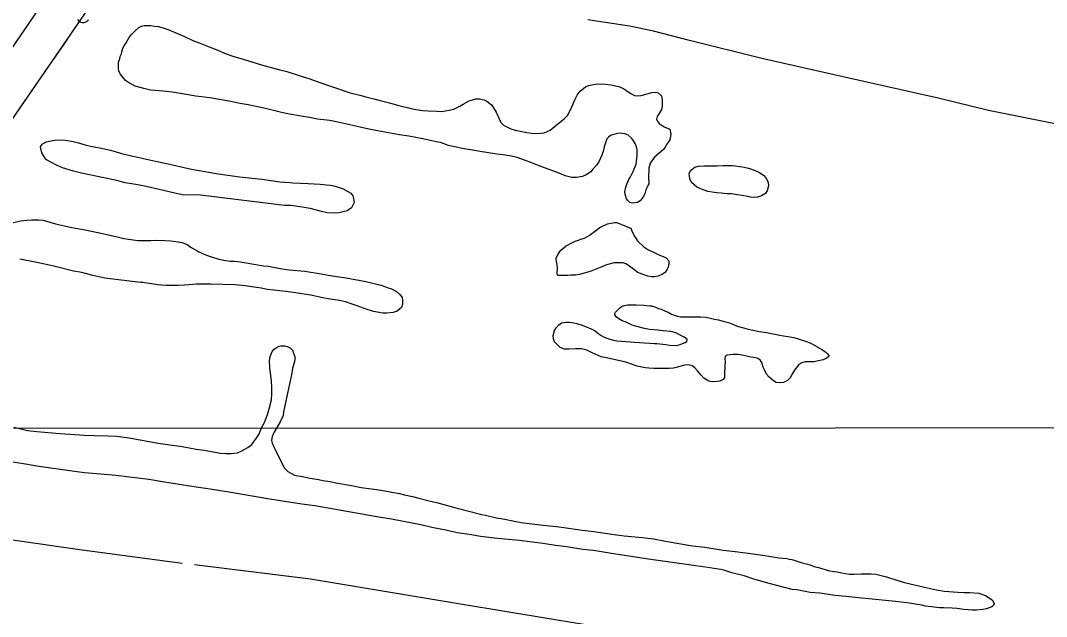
# Model space of a CAD drawing. Extents: x 3297735 to 3335592, y 670436 to 695807.
# Drawn here: x 3302214 to 3303596, y 678589 to 679392 of the extents above; entities that cross this region are included whole.
import ezdxf

# ---------------------------------------------------------------- set-up
doc = ezdxf.new("R2010")
doc.units = 0
for name, color, linetype in [('V-GRID-MAJR', 7, 'Continuous'), ('V-SITE-VEGE', 7, 'Continuous'), ('V-TOPO-SHOR', 7, 'Continuous'), ('V-UTIL-LINE', 7, 'Continuous')]:
    doc.layers.add(name, color=color, linetype=linetype)

msp = doc.modelspace()

# ---------------------------------------------------------------- linework, layer by layer
at = {"layer": 'V-GRID-MAJR'}
msp.add_lwpolyline([(3301860.2, 678842.7), (3303311.9, 678843.6), (3306791, 678845.9), (3310174.4, 678848.5), (3313813, 678851.6), (3318760.4, 678856.5), (3322367.1, 678860.5), (3326388.7, 678865.3), (3330442.3, 678870.6), (3332389.2, 678873.4), (3333397.1, 678874.8)], dxfattribs=at)
at = {"layer": 'V-SITE-VEGE'}
for points in [[(3302667.5, 679249.4), (3302651.6, 679253), (3302641.2, 679255.5), (3302630.5, 679257.5), (3302614, 679259.7), (3302603.3, 679261.7), (3302592, 679263.4), (3302576.1, 679266.4), (3302565.4, 679268.4), (3302550.8, 679272.3), (3302541.5, 679274.5), (3302528.9, 679277), (3302520.3, 679278.9), (3302506.9, 679281.2), (3302497.3, 679283.1), (3302471.5, 679287.9), (3302458, 679289.8), (3302449.7, 679290.4), (3302442.3, 679291.8), (3302418.2, 679295.7), (3302410.5, 679296.6), (3302405.5, 679297.4), (3302395.4, 679298), (3302389, 679298.8), (3302379.7, 679300.8), (3302368.4, 679304.1), (3302359.1, 679308.8), (3302355, 679311.8), (3302347.9, 679320.4), (3302346, 679324.8), (3302345.7, 679327.8), (3302345.7, 679336.3), (3302347.4, 679341), (3302347.9, 679344), (3302349.6, 679347.6), (3302350.2, 679350.3), (3302351.5, 679355), (3302353.5, 679358.5), (3302356, 679362.4), (3302358.7, 679367.3), (3302360.7, 679370.3), (3302363.4, 679373.6), (3302368.1, 679378.6), (3302373.3, 679382.9), (3302376.9, 679384.8), (3302380.5, 679385.7), (3302388.7, 679385.6), (3302394.5, 679384.8), (3302399.4, 679384.2), (3302407.1, 679382.3), (3302413.4, 679380.1), (3302428.3, 679373.4), (3302434.8, 679370.7), (3302446.1, 679365.4), (3302454.6, 679362.4), (3302467.8, 679356.8), (3302477.1, 679353.5), (3302490.6, 679347.4), (3302499.9, 679344.4), (3302513.6, 679340.5), (3302538.3, 679332.8), (3302563.1, 679326.1), (3302572.7, 679323.6), (3302590.5, 679318.1), (3302603.4, 679313.9), (3302612.2, 679310.6), (3302625.9, 679305.6), (3302635.5, 679302.5), (3302658, 679295.1), (3302671, 679292), (3302678.9, 679289.5), (3302689.9, 679286.7), (3302698.1, 679284.8), (3302708.9, 679282), (3302712.4, 679280.9), (3302723.4, 679277.8), (3302739.9, 679274), (3302746.2, 679272.6), (3302755.8, 679271.2), (3302763.2, 679270.6), (3302774.5, 679270.3), (3302781.6, 679269.7), (3302791.5, 679271.6), (3302797.6, 679273.2), (3302805.6, 679277.1), (3302810.2, 679279.8), (3302817.4, 679283.6), (3302819.6, 679284.5), (3302827, 679286.9), (3302832.2, 679286.9), (3302838.3, 679285.5), (3302842.1, 679283.6), (3302848.2, 679278.6), (3302851.2, 679274.8), (3302854.7, 679269), (3302860.7, 679255.2), (3302864.3, 679251.4), (3302867.9, 679249.4), (3302874.5, 679246.4), (3302880.2, 679244.7), (3302896.1, 679241.7)], [(3303044.7, 679291), (3303050.2, 679291.3), (3303054.8, 679292.9), (3303064.2, 679295.6), (3303069.7, 679295.9), (3303073, 679294.8), (3303077.4, 679290.9), (3303078.5, 679286.2), (3303078.4, 679277.4), (3303077.3, 679272.5), (3303073.5, 679265.9), (3303071.5, 679262.9), (3303070.7, 679259.3), (3303071.5, 679257.4), (3303074.2, 679253.5), (3303080.8, 679249.1), (3303088.5, 679245.8), (3303090.1, 679239.8), (3303089.6, 679236.5), (3303088.5, 679231.8), (3303086.8, 679229.1), (3303084.1, 679225.2), (3303082.7, 679222.7), (3303080.7, 679218.9), (3303070.6, 679210.7), (3303067.8, 679208.5), (3303062.3, 679200), (3303060.3, 679193.4), (3303059.8, 679181), (3303060.3, 679172.5), (3303059.2, 679170), (3303057.5, 679167), (3303056.4, 679164.3), (3303055, 679158.8), (3303052.8, 679155), (3303048.7, 679149.2), (3303045.1, 679147.3), (3303038.2, 679146.5), (3303034.9, 679147.3), (3303031.6, 679150.3), (3303030.3, 679152.3), (3303028.4, 679158.3), (3303028.1, 679161.6), (3303029.2, 679167.7), (3303030.9, 679171.8), (3303033.6, 679178.1), (3303035.6, 679181.9), (3303039.4, 679188.8), (3303043.3, 679198.9), (3303043.9, 679202.8), (3303044.4, 679210.8), (3303044.5, 679218.5), (3303043.1, 679223.4), (3303041.7, 679226.7), (3303039.3, 679231.1), (3303036.8, 679233.9), (3303031.9, 679238.3), (3303028, 679239.9), (3303021.7, 679240.5), (3303017.9, 679240.2), (3303011.5, 679238.6), (3303008.5, 679237.5), (3303005.8, 679235.3), (3303003.8, 679232.8), (3303001.9, 679227.4), (3303000.2, 679222.1), (3302998.6, 679215.8), (3302996.4, 679210.1), (3302992.8, 679202.1), (3302990, 679197.4), (3302985, 679192.2), (3302982, 679188.7), (3302976, 679184.3), (3302971, 679182.1), (3302962.8, 679181), (3302956.7, 679181), (3302947.4, 679183.3), (3302941.6, 679185.8), (3302926.2, 679191.6), (3302919.6, 679193.8), (3302912.5, 679196.5), (3302901.3, 679201.2), (3302894.1, 679204), (3302883.1, 679207.9), (3302875.5, 679209.6), (3302863.9, 679211.2), (3302855.4, 679212.4), (3302841.7, 679214.6), (3302832.9, 679215.7), (3302820.2, 679218), (3302811.7, 679219.4), (3302798.5, 679222.1), (3302790.3, 679224.1), (3302779.6, 679228), (3302775.8, 679228.5), (3302755.7, 679233.2), (3302736.8, 679236.6), (3302724.4, 679238.5), (3302694.7, 679243.6), (3302678.8, 679246.9), (3302667.5, 679249.4)], [(3302896.1, 679241.7), (3302902.7, 679240.8), (3302909.3, 679240.2), (3302919.5, 679241), (3302927.5, 679244.6), (3302937.7, 679253.1), (3302946.2, 679259.9), (3302950.6, 679264.6), (3302954.8, 679272), (3302957.2, 679277.2), (3302960.8, 679285.7), (3302963.9, 679291.8), (3302967.7, 679297.2), (3302974.9, 679303), (3302979, 679304.9), (3302985.6, 679306.3), (3302991.1, 679307.1), (3303001.6, 679306.5), (3303009.3, 679305.7), (3303020, 679303.4), (3303026, 679300.7), (3303032.6, 679296.2), (3303036.2, 679294), (3303041.1, 679291.3), (3303044.7, 679291)], [(3302202.5, 679119.6), (3302213.8, 679122.3), (3302221.8, 679123.4), (3302228.4, 679123.7), (3302238.3, 679123.6), (3302244.3, 679123.3), (3302253.4, 679120.6), (3302260.8, 679118.6), (3302273.1, 679115.6), (3302282.7, 679113.6), (3302298.4, 679110.8), (3302317.9, 679106.9), (3302340.4, 679101.6), (3302352.8, 679098.6), (3302371.7, 679096.1), (3302389.3, 679096), (3302397, 679096.5), (3302408.3, 679096), (3302416.2, 679095.4), (3302426.1, 679094), (3302431.6, 679093.4), (3302439, 679090.1)], [(3302439, 679090.1), (3302442.9, 679087.1), (3302451.1, 679082.4), (3302453.9, 679080.5), (3302464.3, 679076), (3302470.9, 679073.8), (3302481, 679070.8), (3302487.6, 679069.4), (3302496.1, 679068.2), (3302501.6, 679068), (3302509.6, 679067.1), (3302515.1, 679066.3), (3302530.7, 679063.5), (3302540.9, 679061.8), (3302547.8, 679061.2), (3302563.4, 679058.4), (3302575.8, 679056.5)], [(3302575.8, 679056.5), (3302596.7, 679054.5), (3302618.9, 679051.2), (3302628.3, 679049.2), (3302642.8, 679047.2), (3302652.7, 679045.6), (3302679.1, 679040.6), (3302699.7, 679035.8), (3302709.3, 679032.2), (3302712.6, 679031.1), (3302720.3, 679027), (3302724.4, 679023.7), (3302727.9, 679019), (3302728.5, 679015.7), (3302728.5, 679010.2), (3302727.1, 679005.8), (3302721.3, 679000.9), (3302715.8, 678999), (3302707.3, 678997.9), (3302701.8, 678998.2), (3302689.4, 679000.1), (3302677.9, 679003.7), (3302668.5, 679007.6), (3302662, 679009.5), (3302651.5, 679013.1), (3302643.3, 679015.1), (3302628.4, 679017.3), (3302618.8, 679019), (3302604.8, 679022.1), (3302595.8, 679023.7), (3302581.2, 679026), (3302571, 679027.4), (3302555.1, 679028.8), (3302546.6, 679029.9), (3302538.1, 679031.6), (3302525.4, 679033.5), (3302516.9, 679034.7), (3302502.9, 679036.1), (3302470, 679037.3), (3302451, 679037.3), (3302440.8, 679036.2), (3302434.5, 679035.7), (3302426, 679035.5), (3302410, 679035.5), (3302404.3, 679035.8), (3302398.5, 679036.4), (3302378.7, 679039.2), (3302375.4, 679039.2), (3302327.1, 679045.3), (3302311.2, 679048.7), (3302296.3, 679052.6), (3302285.1, 679054.8), (3302258.7, 679061.2), (3302235.6, 679066.2), (3302212.8, 679070.7)], [(3303090, 678973.2), (3303079.5, 678974.1), (3303072.4, 678974.9), (3303061.1, 678976), (3303054.3, 678977.2), (3303044.1, 678979.9), (3303038.1, 678981.9), (3303029.6, 678985.7), (3303024.3, 678987.7), (3303019.7, 678990.2), (3303016.7, 678992.4), (3303014.2, 678996.8), (3303015.6, 678999.5), (3303021.4, 679005.3), (3303025.5, 679008), (3303031.8, 679009.4), (3303043.1, 679009.3), (3303054.1, 679008.8), (3303057.1, 679008.2), (3303061.8, 679007.9), (3303064, 679007.9), (3303069.2, 679006.2), (3303073.3, 679004.3), (3303076.9, 679003.2), (3303082.6, 679000.7), (3303086.2, 678999.3), (3303091.1, 678996.8), (3303094.4, 678995.5), (3303099.1, 678994.1), (3303102.9, 678993.2), (3303130.1, 678993.2), (3303137.8, 678992.6), (3303142.8, 678991.2), (3303148.8, 678990.1), (3303154, 678989), (3303162, 678987), (3303167.5, 678985.4), (3303174.6, 678982.6), (3303179.3, 678980.7), (3303188.1, 678978.4), (3303194.1, 678976.5), (3303209, 678973.2), (3303219.1, 678971.8), (3303239.2, 678968.1), (3303247.7, 678966.5), (3303255.6, 678965.1), (3303262.8, 678963.1), (3303272.9, 678959.8), (3303278.7, 678957.6), (3303293.5, 678949), (3303298.2, 678945.7), (3303301.2, 678943), (3303303.4, 678939.9), (3303300.1, 678937.2), (3303295.1, 678935)], [(3303295.1, 678935), (3303282.8, 678932.6), (3303271, 678932.6), (3303266.3, 678931.2), (3303262.4, 678928.8), (3303256.6, 678921.4), (3303253.9, 678916.7), (3303250.8, 678911), (3303247.2, 678907.4), (3303241.7, 678904.7), (3303237.9, 678904.1), (3303232.1, 678904.7), (3303228.3, 678906.9), (3303222.3, 678911.9), (3303219, 678916), (3303216.5, 678920.7), (3303214.6, 678925.1), (3303212.4, 678931.4), (3303210.8, 678934.1), (3303208, 678936.4), (3303206.1, 678937.2), (3303201.4, 678938.3), (3303197.6, 678938.6), (3303192.1, 678940), (3303188.3, 678940.8), (3303180.6, 678942.2), (3303174, 678942.2), (3303165.7, 678941.4), (3303163, 678939.5), (3303162.7, 678937.3), (3303163, 678931.8), (3303162.9, 678926.9), (3303162.1, 678915.9), (3303162.1, 678911.2), (3303160.7, 678908.5), (3303156, 678906.3), (3303152.4, 678905.7), (3303145.8, 678905.5), (3303141.2, 678906.3), (3303134.6, 678910.2), (3303131, 678914.3), (3303126.1, 678920.4), (3303122.3, 678924.2), (3303118.7, 678927), (3303115.1, 678928.1), (3303111, 678928.4), (3303106.6, 678927.6), (3303098.9, 678925.1), (3303093.7, 678923.7), (3303087.6, 678923.5), (3303067.3, 678923.5), (3303060.4, 678923.8), (3303055.2, 678924.4), (3303044.5, 678926.6), (3303029.4, 678931.9), (3303003.3, 678937.7), (3302995.9, 678939.1), (3302983.8, 678944.7), (3302977, 678948.2), (3302969.8, 678949.9), (3302961.3, 678949.9), (3302953.1, 678949.4), (3302946.5, 678949.4), (3302940.7, 678951.9), (3302935.8, 678956.6), (3302933.3, 678959.4), (3302931.9, 678963.5), (3302931.4, 678967.9), (3302933.1, 678974.7), (3302935.3, 678978.3), (3302938.9, 678982.4), (3302942.7, 678984.9), (3302949, 678986), (3302953.2, 678986), (3302959.5, 678984.8), (3302963.3, 678984), (3302970.7, 678981.8), (3302975.1, 678980.1), (3302983.6, 678976.5), (3302987.8, 678974.3), (3302991, 678971.6), (3302996, 678968), (3303000.1, 678965.8), (3303006.4, 678963.3), (3303010.8, 678961.9), (3303017.4, 678960.5), (3303030, 678959.6), (3303040.7, 678959.1), (3303061.9, 678957.4), (3303067.4, 678957.1), (3303071.2, 678957.1), (3303083.1, 678955.7), (3303088.3, 678954.8), (3303096.5, 678954.5), (3303101.2, 678955.3), (3303109.4, 678958.3), (3303111.6, 678960), (3303112.2, 678963), (3303107, 678966), (3303096.6, 678971.3), (3303090, 678973.2)], [(3302553, 678946.4), (3302555.7, 678949.7), (3302560.7, 678953.2), (3302564.3, 678954), (3302569.7, 678954), (3302572.8, 678953.2), (3302577.4, 678951), (3302580.4, 678948.2), (3302583.2, 678939.1), (3302583.2, 678936.4), (3302582.9, 678932.3), (3302580.4, 678923.8), (3302579, 678915), (3302575.6, 678900.7), (3302567.9, 678865), (3302567.6, 678860.3), (3302563.4, 678851.5), (3302555.4, 678837.8), (3302552.9, 678832.3), (3302552.1, 678826.6), (3302552.9, 678822.7), (3302558.4, 678810.3), (3302563, 678801.8), (3302565.2, 678796.6), (3302569.6, 678789.1), (3302574, 678784.5), (3302583, 678779.8), (3302585.2, 678779.2), (3302593.5, 678777.8), (3302601.1, 678776.1), (3302615.2, 678773.9), (3302621.2, 678772.5), (3302631.1, 678771.1), (3302638.5, 678769.4), (3302659.9, 678765.5), (3302672.8, 678763), (3302693.4, 678760.5), (3302696.7, 678759.7), (3302724.5, 678754.9), (3302731.1, 678753.3), (3302741.8, 678751), (3302750.3, 678748.5), (3302764.3, 678744.9), (3302774.2, 678742.7), (3302789, 678738.8), (3302798.6, 678736), (3302835.1, 678726.6), (3302840.1, 678725.8), (3302855.2, 678722.1), (3302866.2, 678720.2), (3302881, 678717.1), (3302891.4, 678715.5), (3302906.8, 678713.5)], [(3302205.1, 678844.5), (3302223.2, 678839.8), (3302235.8, 678838.4), (3302266.6, 678835.6), (3302286.7, 678834.4), (3302299.6, 678833.6), (3302312.8, 678833), (3302332, 678832.6), (3302343.5, 678832.1), (3302360.3, 678829.8), (3302399, 678822.6), (3302411.9, 678821.2), (3302431.7, 678818.1), (3302450.4, 678814.7), (3302461.1, 678813.3), (3302471, 678811.7), (3302483.3, 678809.2), (3302490.5, 678808.9), (3302497.4, 678808.8), (3302505.9, 678809.9), (3302511.7, 678812.4), (3302520.2, 678817), (3302525.4, 678821.1), (3302531.2, 678829.1), (3302534.8, 678834.3), (3302539, 678844.2), (3302542.3, 678850.8), (3302546.4, 678861.5), (3302548.9, 678868.9), (3302551.7, 678881.2), (3302552.3, 678889.5), (3302552.3, 678897.7), (3302552, 678906.2), (3302549.6, 678924.9), (3302549.4, 678933.7), (3302550.2, 678939.8), (3302553, 678946.4)], [(3302752.9, 678712.5), (3302729.9, 678717.3), (3302713.4, 678720.3), (3302696.6, 678723.1), (3302653.5, 678730.9), (3302635.7, 678733.7), (3302610.4, 678738.2), (3302592.8, 678740.4), (3302566.7, 678744.4), (3302549.7, 678747.1), (3302496.9, 678756.4), (3302469.2, 678760.6), (3302450.5, 678763.6), (3302422.2, 678767.8), (3302404.9, 678770.6), (3302386.5, 678774), (3302342.3, 678779), (3302316.5, 678781.6), (3302300, 678783), (3302283.2, 678785), (3302235.7, 678791.7), (3302220.6, 678794.5), (3302198.1, 678798.1)], [(3302906.8, 678713.5), (3302918.1, 678712.4), (3302935.7, 678710.4), (3302948.8, 678708.7), (3302970.5, 678705.6), (3302986.2, 678703.7), (3303010.6, 678700), (3303026.9, 678698.1), (3303051.6, 678695.8), (3303066.7, 678693.8), (3303080.7, 678691.3), (3303095.3, 678688.5), (3303119.4, 678684.6), (3303135.6, 678682.4), (3303160.6, 678678.7), (3303176.8, 678676.8), (3303201, 678673.4), (3303216.7, 678671.4), (3303235.6, 678668.4), (3303246.3, 678667.2), (3303249.9, 678666.4), (3303252.9, 678666.1), (3303257.6, 678664.5), (3303261.7, 678663.3), (3303266.9, 678661.7), (3303277.9, 678658.6), (3303282.8, 678656.7), (3303288.9, 678655), (3303304, 678650.6), (3303314.1, 678649.2), (3303320.2, 678648.1), (3303330.4, 678646.4), (3303337.2, 678646.4), (3303346.3, 678646.6), (3303359.8, 678646.6), (3303366.1, 678646.3), (3303380.4, 678642.4), (3303394.4, 678638), (3303404.8, 678634.9), (3303431.7, 678628.5), (3303447.9, 678625.2), (3303458.1, 678623.5), (3303476.7, 678621.8), (3303485.3, 678621.5), (3303492.7, 678621.5), (3303505.1, 678620.4), (3303514.1, 678617.6), (3303522.9, 678611.5), (3303525.6, 678606.8), (3303524.8, 678603.8), (3303522.6, 678602.2), (3303515.4, 678599.7), (3303510.2, 678598.4), (3303501.7, 678597.8), (3303496.5, 678597.9), (3303484.9, 678598.4), (3303475.9, 678599.8), (3303469, 678600.4), (3303458, 678601), (3303452, 678601), (3303444.8, 678601.8), (3303441, 678602.1), (3303433.3, 678603.3), (3303428.1, 678604.6), (3303408.3, 678607.7), (3303392.9, 678609.4), (3303361.3, 678612.5), (3303347.3, 678613.7), (3303325.6, 678616.2), (3303311.6, 678617.6), (3303290.7, 678620.4), (3303277.8, 678621.5), (3303259.7, 678624.9), (3303253.6, 678625.7), (3303222.6, 678633.5), (3303202, 678639.6), (3303188.6, 678643.8), (3303172.1, 678647.9), (3303165.5, 678650.4), (3303161.4, 678651.8), (3303157.3, 678652.6), (3303148.2, 678653.8), (3303136.7, 678655.7), (3303117.2, 678658.5), (3303056.7, 678666.9), (3303007.3, 678674.5), (3302985.6, 678678.1), (3302971.3, 678679.5), (3302949.3, 678682.9), (3302935, 678684.8), (3302914.2, 678687.9), (3302900.2, 678689.6), (3302886.1, 678691.6), (3302865.8, 678693.5), (3302852.6, 678694.7), (3302833.7, 678697.2), (3302821.3, 678699.2), (3302802.1, 678702), (3302788.9, 678705), (3302767.8, 678709.2), (3302752.9, 678712.5)]]:
    msp.add_lwpolyline(points, dxfattribs=at)
for points in [[(3302452.4, 679157.4), (3302433.7, 679156.9), (3302423.3, 679159.1), (3302406.5, 679163.3), (3302383.2, 679168.8), (3302371.7, 679170.8), (3302354.6, 679173.9), (3302343.4, 679176.7), (3302325.8, 679180.3), (3302295.9, 679186.9), (3302285.1, 679189.2), (3302270.3, 679193.9), (3302262.1, 679197.5), (3302248.9, 679204.9), (3302247, 679207.1), (3302242.6, 679214), (3302241.3, 679218.1), (3302240.7, 679222), (3302242.7, 679225.6), (3302246, 679227.7), (3302248.7, 679229.1), (3302254.8, 679230.5), (3302259.4, 679231.3), (3302268.5, 679231.8), (3302274.5, 679231.2), (3302284.7, 679229.3), (3302291.8, 679227.6), (3302302.3, 679224.6), (3302310.8, 679222.6), (3302324.8, 679219.8), (3302335, 679217.6), (3302351.4, 679212.9), (3302363.2, 679210.1), (3302395.4, 679202.9), (3302408.6, 679200.1), (3302444, 679192.3), (3302464.6, 679188.4), (3302477.5, 679186.2), (3302496.4, 679183.4), (3302508.8, 679181.7), (3302538.8, 679178.6), (3302554.4, 679176.6), (3302563.2, 679175.2), (3302576.4, 679174.1), (3302580.8, 679173.8), (3302601.4, 679172.9), (3302617.6, 679172.1), (3302626.1, 679170.9), (3302631.3, 679170.4), (3302637.9, 679169), (3302648.6, 679165.4), (3302658.8, 679159.6), (3302661.5, 679156.3), (3302662.6, 679152.4), (3302663.1, 679147.2), (3302659.8, 679140.1), (3302653.8, 679136), (3302643.1, 679133.3), (3302637, 679132.7), (3302627.1, 679133.3), (3302619.1, 679135.2), (3302604, 679139.1), (3302593.3, 679141.1), (3302578, 679143), (3302569.4, 679143.3), (3302562, 679143.9)], [(3303171.5, 679159), (3303165.8, 679159), (3303157.8, 679159.6), (3303152, 679160.2), (3303145.7, 679161), (3303139.7, 679162.1), (3303131.2, 679165.2), (3303124.8, 679168), (3303118, 679174.3), (3303115.5, 679179), (3303114.7, 679186.4), (3303116.4, 679190.5), (3303122.2, 679194.9), (3303127.1, 679196), (3303135.4, 679196.8), (3303152.4, 679196.7), (3303160.4, 679197), (3303172.7, 679196.9), (3303177.1, 679196.7), (3303188.7, 679195), (3303194.7, 679193.3), (3303203.5, 679190.5), (3303208.7, 679188.1), (3303214.7, 679183.9), (3303218, 679180.6), (3303221.3, 679174.8), (3303221.6, 679169.6), (3303219.9, 679162.7), (3303217.7, 679159.5), (3303212.2, 679156.2), (3303206.7, 679154.5), (3303201.7, 679153.7), (3303197.4, 679154.3), (3303194.3, 679155.4)], [(3303035.9, 679112.7), (3303037.6, 679108.8), (3303040.6, 679102.2), (3303045.2, 679095.6), (3303053.5, 679087.6), (3303059.2, 679083.8), (3303067.5, 679079.6), (3303072.1, 679077.7), (3303083.6, 679072.4), (3303087.2, 679068.6), (3303087.5, 679065), (3303086.4, 679060.1), (3303085, 679057.3), (3303082.2, 679052.9), (3303078.9, 679050.5), (3303072.9, 679047.7), (3303068.2, 679047.2), (3303063.8, 679047.2), (3303058.8, 679047.8), (3303051.2, 679050.5), (3303045.7, 679053), (3303034.4, 679061.3), (3303029.2, 679064.3), (3303025.9, 679065.7), (3303018.8, 679066), (3303013.8, 679065.8), (3303003.4, 679063), (3302996.8, 679060.6), (3302981.4, 679054), (3302967.1, 679050.2), (3302961.6, 679049.4), (3302954.7, 679049.2), (3302951.1, 679048.6), (3302937.9, 679048.6), (3302936.9, 679051.1), (3302937.1, 679058.8), (3302936.9, 679062.4), (3302935.5, 679070.6), (3302935.5, 679072.8), (3302938, 679077.5), (3302941.9, 679083), (3302949, 679088.7), (3302957.6, 679093.4), (3302960.9, 679095), (3302965.6, 679096.4), (3302968.9, 679097.7), (3302973.5, 679099.1), (3302980.1, 679102.9), (3302990.6, 679110.9), (3302994.5, 679113.6), (3302998.9, 679115.8), (3303001.1, 679116.6), (3303004.6, 679118.3), (3303014.3, 679120.2), (3303016.7, 679120.4)]]:
    msp.add_lwpolyline(points, close=True, dxfattribs=at)
at = {"layer": 'V-TOPO-SHOR'}
for points in [[(3304121.1, 679135.7), (3304085.9, 679149.4), (3304073.5, 679152.4), (3304033.1, 679159.3), (3304010.5, 679164.5), (3303994, 679167.5), (3303962.5, 679174.2), (3303935.2, 679181.6), (3303837.2, 679204.6), (3303693.4, 679236), (3303518, 679271.3), (3303450.2, 679287.6), (3303324.2, 679315.9), (3303212.5, 679341.2), (3303115.3, 679365.6), (3303066.7, 679378.1), (3303034.5, 679384.9), (3302978.3, 679393.4)], [(3302431.4, 678660.6), (3302293.6, 678679), (3302111.8, 678705.1), (3301857.9, 678742.7)], [(3303697.5, 678463.1), (3303630.1, 678474.9), (3303522.4, 678492), (3303397, 678512.6), (3303256.7, 678534.2), (3303103.1, 678557.6), (3302972.5, 678578.2), (3302809.2, 678605.2), (3302604.4, 678639.3), (3302448.2, 678658.8)]]:
    msp.add_lwpolyline(points, dxfattribs=at)
at = {"layer": 'V-UTIL-LINE'}
for points in [[(3301860.2, 678854.6), (3302749.5, 680157.2), (3303450, 681122.8), (3303793.6, 681594.8), (3304457.9, 682546.7), (3304818.3, 683067.2), (3305153.9, 683550.9), (3305511.9, 684225.7)], [(3301860.2, 678741.7), (3302100.2, 679110.9), (3302802.9, 680133.1), (3303205.2, 680650.4), (3303503.6, 681086.2), (3303865.1, 681573.6), (3304514.5, 682538.1), (3304859.7, 683021.7), (3305210.5, 683522.6), (3305573.3, 684207.4)], [(3302290.4, 679393.7), (3302292.9, 679391.2), (3302296.1, 679389.8), (3302299.6, 679389.8), (3302302.9, 679391.1), (3302305.4, 679393.5)], [(3302275.9, 679366.5), (3302256.6, 679338.4)], [(3302234, 679305.5), (3302214.7, 679277.5)]]:
    msp.add_lwpolyline(points, dxfattribs=at)

doc.saveas('drawing.dxf')
